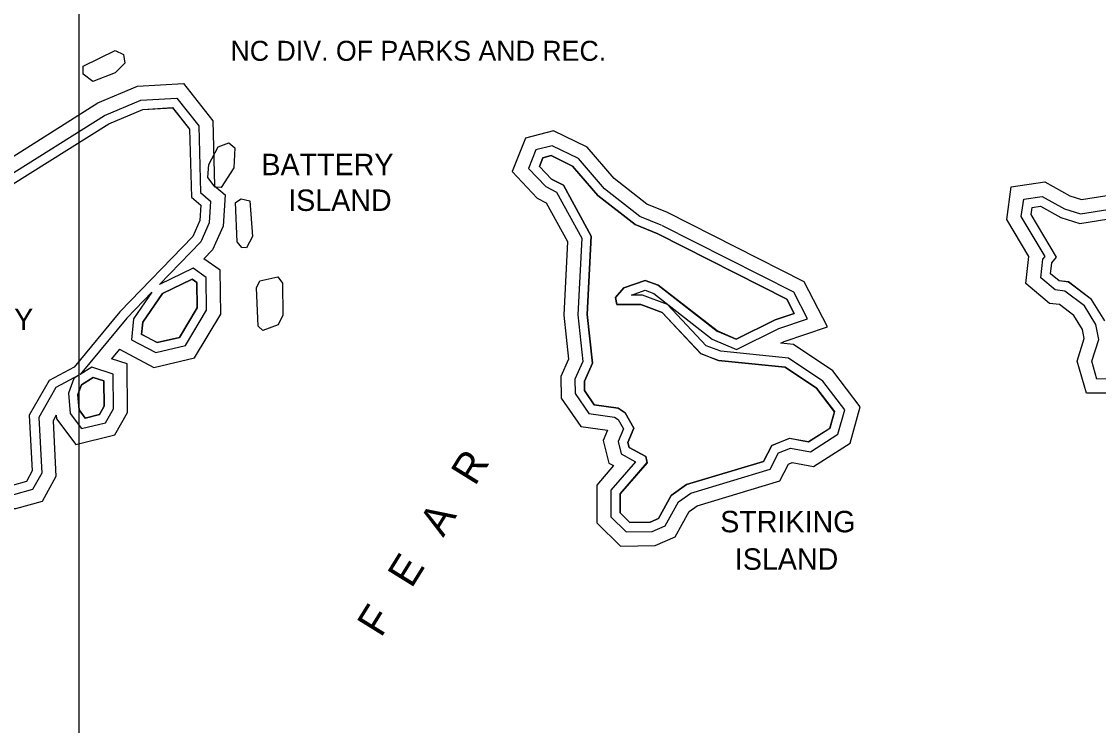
# Model space of a CAD drawing. Extents: x 2104537 to 2336408, y 34176 to 229611.
# Drawn here: x 2300286 to 2307830, y 56446 to 61374 of the extents above; entities that cross this region are included whole.
import ezdxf

# ---------------------------------------------------------------- set-up
doc = ezdxf.new("R2010")
doc.units = 0
for name, color, linetype in [('Exist Boundary Land Use Park State Division NC Parks and Recreation', 7, 'Continuous'), ('Exist Boundary Land Use Park State Division NC Parks and Recreation Label', 7, 'Continuous'), ('Exist Boundary Land Use Reserve Division NC Coastal Management', 7, 'Continuous'), ('Exist Hydrographic Buffer Line', 7, 'Continuous'), ('Exist Hydrographic Island Label', 7, 'Continuous'), ('Exist Hydrographic Island Shore', 7, 'Continuous'), ('Exist Hydrographic River Shore Label', 7, 'Continuous'), ('Map Preparation Inset Cut Line', 7, 'Continuous')]:
    doc.layers.add(name, color=color, linetype=linetype)

msp = doc.modelspace()

# ---------------------------------------------------------------- linework, layer by layer
at = {"layer": 'Exist Boundary Land Use Park State Division NC Parks and Recreation'}
for points in [[(2300785.1, 60955), (2300717.2, 61006), (2300717.2, 61062), (2300941.1, 61172), (2300999.3, 61142), (2301008.2, 61082), (2300941.9, 61015), (2300785.1, 60955)], [(2300208, 60225.2), (2300896.2, 60658.1), (2301136.1, 60758.5), (2301344, 60770.9), (2301462.1, 60621), (2301475.1, 60145.2), (2301542.1, 60088.1), (2301535.1, 59980), (2301486.1, 59869.4), (2300975.1, 59341.3), (2300653.2, 58953.8), (2300479.1, 58862), (2300340.1, 58618.7), (2300360.2, 58227.9), (2300319.2, 58153.3), (2300220.1, 58125.7)], [(2301590.9, 60281), (2301598.1, 60372), (2301663.1, 60496), (2301738.3, 60524), (2301780.2, 60490), (2301773.2, 60349), (2301683.2, 60213), (2301641.1, 60214), (2301590.9, 60281)], [(2304742.2, 59887), (2304583.2, 59953), (2304323.2, 60156.1), (2304146.1, 60362.4), (2303995.1, 60435.3), (2303937.1, 60419.8), (2303913.1, 60359.8), (2303997.2, 60271.2), (2304081.1, 60228.6), (2304276.1, 59872), (2304248.2, 59322.8), (2304285.1, 58982.9), (2304228.1, 58855.9), (2304229.1, 58790.3), (2304297.2, 58691.2), (2304464.1, 58668.2), (2304514.1, 58634.1), (2304574.2, 58528.2), (2304533.2, 58428.1), (2304542.2, 58392.3), (2304659.1, 58328), (2304668.1, 58285.7), (2304479.1, 58068.2), (2304480.1, 57933.7), (2304547.1, 57867.4), (2304689.2, 57869.7), (2304747.1, 57895), (2304837.1, 58056), (2304944.1, 58132.5), (2305484.2, 58294.8), (2305541.2, 58405.4), (2305666.1, 58456.2), (2305799.2, 58431.9), (2305948.3, 58526.4), (2305980.3, 58642.5), (2305854.1, 58808.2), (2305635.2, 58953.9), (2305168.2, 59001.2), (2305043.2, 59048.8), (2304773.1, 59336.8), (2304623.2, 59393.3), (2304456.1, 59393.3), (2304447.1, 59442.2), (2304505.1, 59510.1), (2304654.2, 59561.9), (2304746.3, 59529.4), (2305158.2, 59207.5), (2305292.1, 59150.5), (2305565.2, 59285.9), (2305698.1, 59330.5), (2305647.3, 59430.3), (2304742.2, 59887)], [(2301795.3, 59831), (2301784.1, 60106), (2301825.1, 60132), (2301884.3, 60118), (2301903.2, 59868), (2301862.2, 59790), (2301828.2, 59791), (2301795.3, 59831)], [(2307873.3, 59278), (2307780.2, 59429), (2307620.3, 59551), (2307553.2, 59558), (2307494.2, 59608), (2307502.2, 59684), (2307535.2, 59724), (2307357.2, 60023), (2307364.2, 60072), (2307423.2, 60081), (2307564.9, 60001), (2307699.2, 59961), (2308090.2, 60022)], [(2301235.1, 59126.4), (2301393, 59162.7), (2301516.1, 59370.3), (2301514, 59547.4), (2301481.2, 59571), (2301273.1, 59470), (2301134.1, 59269.3), (2301126.1, 59184.2), (2301235.1, 59126.4)], [(2301931.1, 59510), (2301955.9, 59559), (2302080.2, 59586), (2302114.2, 59543), (2302116, 59319), (2302083, 59251), (2301976.2, 59211), (2301942.2, 59241), (2301931.1, 59510)], [(2300732.2, 58598), (2300831.2, 58622.4), (2300864.2, 58680.8), (2300863.2, 58858), (2300787.1, 58882.4), (2300705.1, 58831.5), (2300680.1, 58763), (2300690.1, 58654.6), (2300732.2, 58598)]]:
    msp.add_lwpolyline(points, dxfattribs=at)
at = {"layer": 'Exist Boundary Land Use Reserve Division NC Coastal Management'}
for points in [[(2300896.2, 60658), (2301135.9, 60758), (2301344, 60771), (2301462.3, 60621), (2301475.1, 60145), (2301541.9, 60088), (2301535.3, 59980), (2301486.3, 59869), (2300975.3, 59341), (2300653.2, 58954), (2300478.9, 58862), (2300340.1, 58619), (2300360.2, 58228), (2300319.2, 58153), (2300220.3, 58126)], [(2300208, 60225), (2300896.2, 60658)], [(2304323.2, 60156), (2304583.2, 59953), (2304742.2, 59887), (2305647.3, 59430), (2305697.9, 59331), (2305565.2, 59286), (2305292.1, 59150), (2305158.2, 59208), (2304746.3, 59529), (2304654.2, 59562), (2304504.9, 59510), (2304447.1, 59442), (2304455.9, 59393), (2304623.2, 59393), (2304772.9, 59337), (2305043.2, 59049), (2305168.2, 59001), (2305635.2, 58954), (2305854.1, 58808), (2305980.3, 58643), (2305948.3, 58526), (2305799.2, 58432), (2305665.9, 58456), (2305541.2, 58405), (2305484.2, 58295), (2304944.3, 58132), (2304837.1, 58056), (2304747.1, 57895), (2304689.2, 57870), (2304547.4, 57867), (2304480.1, 57934), (2304479.1, 58068), (2304667.9, 58286), (2304658.9, 58328), (2304542.2, 58392), (2304533.2, 58428), (2304574.2, 58528), (2304514.3, 58634), (2304464.1, 58668), (2304297.2, 58691), (2304228.9, 58790), (2304228.1, 58856), (2304285.1, 58983), (2304248.2, 59323), (2304276.1, 59872), (2304081.1, 60229), (2303997.2, 60271), (2303913.3, 60360), (2303936.9, 60420), (2303995.4, 60435), (2304146.1, 60362), (2304323.2, 60156)], [(2301514, 59547), (2301516.1, 59370), (2301393, 59163), (2301235.3, 59126), (2301126.1, 59184), (2301134.1, 59269), (2301273.1, 59470), (2301481.2, 59571), (2301514, 59547)], [(2300786.9, 58882), (2300863.2, 58858), (2300864.2, 58681), (2300831.2, 58622), (2300732.2, 58598), (2300689.9, 58655), (2300680.1, 58763), (2300705.1, 58831), (2300786.9, 58882)]]:
    msp.add_lwpolyline(points, dxfattribs=at)
at = {"layer": 'Exist Hydrographic Buffer Line'}
for points in [[(2299703, 57880.4), (2299322.8, 58022.4), (2299110.4, 58184.7), (2298784.6, 58504.7), (2298703.4, 58817.7), (2298749.8, 59026), (2298889.4, 59258.2), (2299060.9, 59426), (2299106.9, 59539.3), (2299232.5, 59629.2), (2299423.9, 59666.7), (2299486.8, 59702.9), (2299740.7, 60043), (2300110.7, 60357.8), (2300820.3, 60804.2), (2301098.5, 60920.6), (2301419.8, 60939.8), (2301624.6, 60679.9), (2301637.1, 60222.7), (2301711.1, 60159.7), (2301697, 59940.3), (2301624.3, 59776.3), (2301563.7, 59713.7)], [(2299656.8, 58002.7), (2299370.9, 58109.5), (2299175, 58259.2), (2298873.1, 58555.8), (2298804.6, 58819.5), (2298842.4, 58989), (2298967.2, 59196.7), (2299144.4, 59370), (2299187.4, 59475.8), (2299272.4, 59536.7), (2299458.9, 59573.2), (2299553.5, 59627.7), (2299812.9, 59975.3), (2300169.1, 60278.2), (2300865.9, 60716.6), (2301121.1, 60823.3), (2301374.3, 60838.5), (2301527.1, 60644.6), (2301539.9, 60176.2), (2301609.7, 60116.8), (2301599.9, 59964.1), (2301541.4, 59832.2), (2301251.4, 59532.5)], [(2304810.6, 60036.2), (2304666.7, 60095.9), (2304437.1, 60275.3), (2304248.2, 60495.3), (2304011.7, 60609.4), (2303815.4, 60557.2), (2303721.8, 60323.1), (2303897.7, 60137.8), (2303961.5, 60105.4), (2304109.9, 59833.9), (2304083.7, 59318), (2304117.2, 59009.4), (2304063.5, 58889.8), (2304065.9, 58738.2), (2304203, 58538.6), (2304390.6, 58512.8), (2304360.9, 58440.3), (2304400.6, 58283), (2304433, 58265.2), (2304314.6, 58129), (2304316.6, 57864.7), (2304480.9, 57702.3), (2304724.8, 57706.2), (2304863.3, 57766.7), (2304962.3, 57943.9), (2305017.4, 57983.2), (2305598.1, 58157.8), (2305659.3, 58276.3), (2305683.7, 58286.3), (2305832.8, 58259), (2306089.6, 58421.8), (2306160, 58677.3), (2305968, 58929.5), (2305692.1, 59113), (2305603.8, 59122)], [(2304767.3, 59947.6), (2304616.6, 60010.1), (2304368.8, 60203.7), (2304186.9, 60415.6), (2304001.8, 60504.9), (2303888.4, 60474.8), (2303836.6, 60345.1), (2303957.4, 60217.9), (2304033.2, 60179.3), (2304209.6, 59856.8), (2304182.4, 59320.9), (2304217.9, 58993.5), (2304162.2, 58869.5), (2304163.8, 58769.5), (2304259.5, 58630.2), (2304439.9, 58605.3), (2304464.6, 58588.5), (2304501.4, 58523.5), (2304464.3, 58433), (2304485.6, 58348.6), (2304587.2, 58292.7), (2304413.3, 58092.5), (2304414.7, 57906.1), (2304520.6, 57801.4), (2304703.5, 57804.3), (2304793.6, 57843.7), (2304887.2, 58011.2), (2304973.4, 58072.8), (2305529.8, 58240), (2305588.4, 58353.8), (2305673.1, 58388.2), (2305812.6, 58362.8), (2306004.8, 58484.6), (2306052.1, 58656.4), (2305899.7, 58856.8), (2305657.9, 59017.6), (2305183.5, 59065.6), (2305080.7, 59104.7), (2304810.5, 59392.9), (2304635.2, 59458.9), (2304557.7, 59458.9), (2304654, 59492.4), (2304714.3, 59471.1), (2305124.6, 59150.6), (2305294.2, 59078.2), (2305590.4, 59225.2), (2305791.1, 59292.6), (2305696, 59479.2), (2304771.7, 59945.6)], [(2307909.8, 58772.9), (2307745.3, 58771.9), (2307679.6, 58997.4), (2307730.1, 59154.8), (2307718, 59217.5), (2307656.7, 59316.7), (2307557.3, 59392.3), (2307485.4, 59400.1), (2307321.9, 59539.1), (2307341.9, 59728.2), (2307186.7, 59988.3), (2307218.8, 60216.3), (2307454.5, 60251.6), (2307629.9, 60153.1), (2307710.9, 60128.5), (2308083.1, 60186.9)], [(2307944.9, 58871.6), (2307819, 58870.8), (2307782.5, 58996), (2307831.5, 59148.7), (2307811.2, 59254), (2307730.8, 59384), (2307595.1, 59487.3), (2307526.1, 59494.7), (2307425.3, 59580.4), (2307438.9, 59710), (2307455.3, 59730.2), (2307289, 60008.9), (2307306, 60129.8), (2307435.7, 60149.3), (2307591, 60062), (2307703.9, 60027.8), (2308087.4, 60087.9)], [(2305603.8, 59122), (2305628.1, 59134), (2305930.7, 59235.6), (2305769, 59552.6), (2304810.6, 60036.2)], [(2301212.3, 58952.8), (2301498.3, 59018.6), (2301680.6, 59326.2), (2301677.1, 59632.2), (2301563.7, 59713.7)], [(2301226, 59056.9), (2301435.1, 59105.1), (2301581.9, 59352.6), (2301579.2, 59581.3), (2301487.8, 59647.1), (2301251.4, 59532.5)], [(2301198.9, 59478.2), (2301024, 59297.4), (2300696.7, 58903.5)], [(2301198.9, 59478.2), (2301070.3, 59292.6), (2301056.6, 59146.7), (2301226, 59056.9)], [(2300971.7, 59080.4), (2300915.9, 59013.3)], [(2300971.7, 59080.4), (2301212.3, 58952.8)], [(2300665.5, 58412.7), (2300939.1, 58480), (2301028.5, 58638.1), (2301026.5, 58977.8), (2300915.9, 59013.3)], [(2300705.5, 58523.9), (2300874.4, 58565.4), (2300929.9, 58663.7), (2300928.5, 58905.9), (2300778.3, 58954.1), (2300696.7, 58903.5)], [(2300686.9, 58897.4), (2300526.6, 58812.9), (2300406.6, 58602.8), (2300426.7, 58212.7), (2300363.4, 58097.5), (2300229.2, 58060.1), (2299934.8, 58059.1), (2299656.8, 58002.7)], [(2300686.9, 58897.4), (2300651.2, 58875.3), (2300613.4, 58771.7), (2300626.5, 58630.2), (2300705.5, 58523.9)], [(2300528.7, 58618.2), (2300506.4, 58579.1), (2300526.4, 58189.8), (2300429.7, 58013.8), (2300242.8, 57961.7), (2300201.2, 57961.6)], [(2300528.7, 58618.2), (2300531, 58593.7), (2300665.5, 58412.7)]]:
    msp.add_lwpolyline(points, dxfattribs=at)
at = {"layer": 'Exist Hydrographic Island Shore'}
msp.add_lwpolyline([(2307873.3, 59278.2), (2307780.2, 59428.8), (2307620.3, 59550.5), (2307553.2, 59557.8), (2307494.2, 59608), (2307502.2, 59683.7), (2307535.2, 59724.4), (2307357.2, 60022.7), (2307364.2, 60072.2), (2307423.2, 60081), (2307565.1, 60001.3), (2307699.2, 59960.6), (2308090.2, 60021.9)], dxfattribs=at)
at = {"layer": 'Map Preparation Inset Cut Line'}
for points in [[(2319543.7, 95146.7), (2262949.2, 95146.7), (2262949.2, 70118.4), (2244094.4, 70118.4), (2244094.4, 50898.2), (2300688.9, 50898.2), (2300688.9, 65052.1), (2319543.7, 65052.1)], [(2300688.9, 65052.1), (2319852.3, 65052.1), (2319852.3, 34362.7), (2300688.9, 34362.7)]]:
    msp.add_lwpolyline(points, close=True, dxfattribs=at)

# ---------------------------------------------------------------- texts
at = {"layer": 'Exist Boundary Land Use Park State Division NC Parks and Recreation Label'}
msp.add_text('NC DIV. OF PARKS AND REC.', height=140, dxfattribs=at).set_placement((2301749.3, 61098.8))
at = {"layer": 'Exist Hydrographic Island Label'}
for s, p in [('BATTERY', (2301966, 60298.3)), ('ISLAND', (2302153.6, 60048.1)), ('BATTERY', (2299442.6, 59213.9)), ('STRIKING', (2305179.9, 57798.3)), ('ISLAND', (2305282.4, 57536))]:
    msp.add_text(s, height=150, dxfattribs=at).set_placement(p)
at = {"layer": 'Exist Hydrographic River Shore Label'}
msp.add_text('F   E   A   R', height=210, rotation=58.20681, dxfattribs=at).set_placement((2302803.9, 57055.3))

doc.saveas('drawing.dxf')
